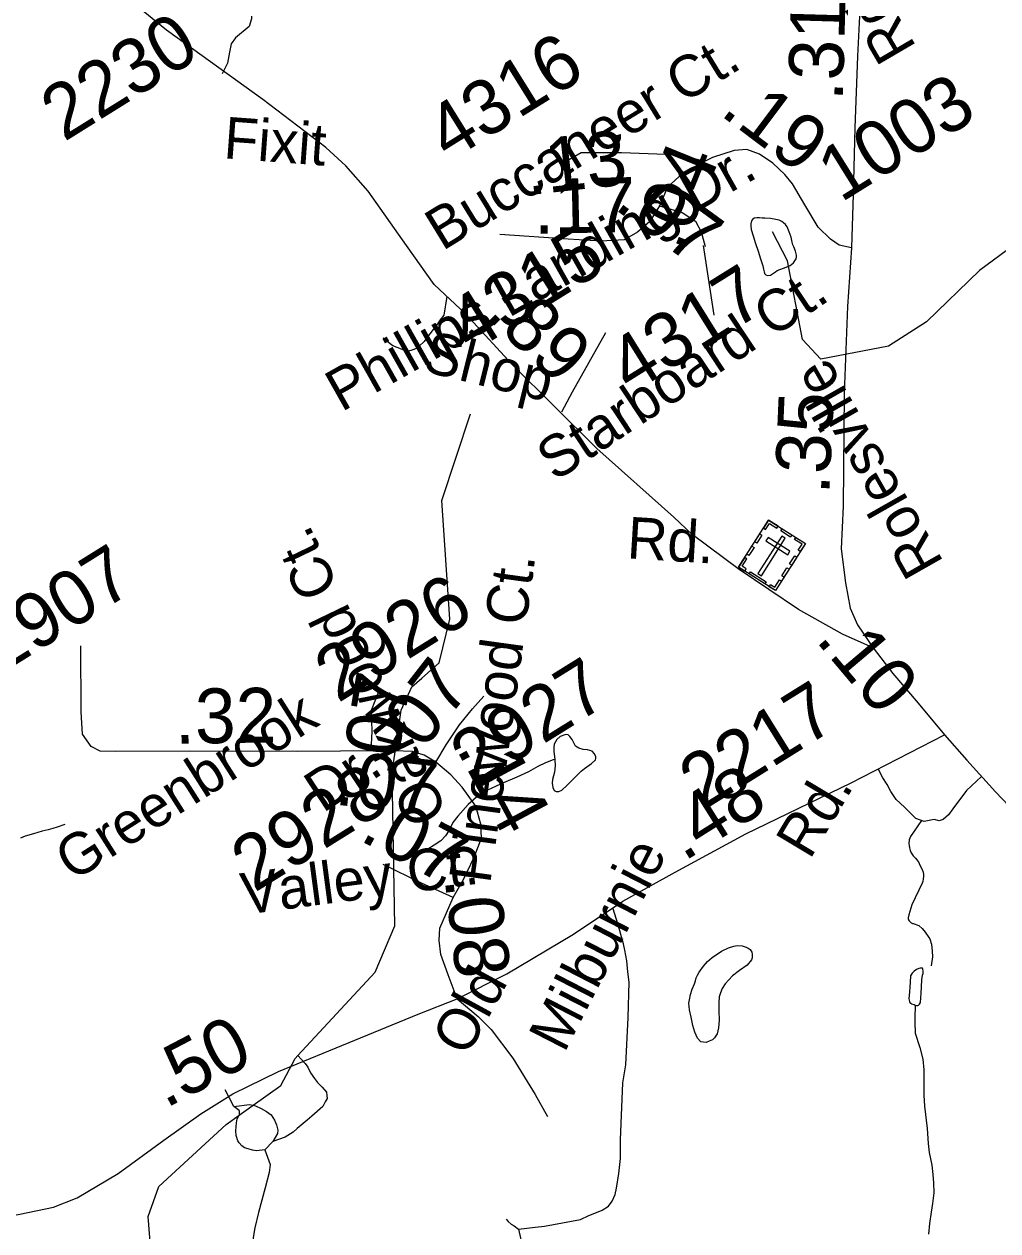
# Model space of a CAD drawing. Extents: x 2001466 to 31450019, y -30647475 to 847247.
# Drawn here: x 2159166 to 2163607, y 769085 to 774589 of the extents above; entities that cross this region are included whole.
import ezdxf

# ---------------------------------------------------------------- set-up
doc = ezdxf.new("R2010")
doc.units = 0
for name, color, linetype in [('Exist Cultural Cemetery CELL', 7, 'Continuous'), ('Exist Hydrographic Creek Single Shore', 7, 'Continuous'), ('Exist Hydrographic Misc Water Feature', 7, 'Continuous'), ('Exist Road Non-System Type 51', 7, 'Continuous'), ('Exist Road Secondary Mileage Hundredths English Label', 7, 'Continuous'), ('Exist Road Secondary Type 51 Attributed', 7, 'Continuous'), ('Exist Road Secondary Type 51 Label', 7, 'Continuous'), ('Exist Road Secondary Type 51 Number Label', 7, 'Continuous')]:
    doc.layers.add(name, color=color, linetype=linetype)

msp = doc.modelspace()

# ---------------------------------------------------------------- linework, layer by layer
at = {"layer": 'Exist Cultural Cemetery CELL'}
for points in [[(2162561.8, 772327), (2162729.6, 772220), (2162592.7, 772005.3), (2162424.9, 772112.3)], [(2162538.5, 772290.5), (2162548, 772284.4), (2162565.3, 772311.5), (2162599.5, 772289.7), (2162605.5, 772299.1), (2162561.8, 772327)], [(2162624.2, 772287.2), (2162667.9, 772259.3), (2162661.8, 772249.7), (2162618.1, 772277.6)], [(2162498.6, 772228), (2162521.9, 772264.5), (2162531.5, 772258.4), (2162508.2, 772221.9)], [(2162637.9, 772243.7), (2162622.2, 772253.7), (2162513.1, 772082.8), (2162528.9, 772072.7)], [(2162559.6, 772247.7), (2162549.5, 772232), (2162648.8, 772168.6), (2162658.8, 772184.4)], [(2162706.4, 772183.4), (2162696.8, 772189.5), (2162714.1, 772216.6), (2162679.9, 772238.4), (2162685.9, 772247.8), (2162729.6, 772219.9)], [(2162462.4, 772171.3), (2162485.7, 772207.8), (2162495.3, 772201.7), (2162472, 772165.2)], [(2162657.4, 772127.9), (2162680.7, 772164.4), (2162690.3, 772158.3), (2162667, 772121.8)], [(2162452.8, 772094.6), (2162458.9, 772104.3), (2162440.4, 772116.1), (2162462.1, 772150.2), (2162452.7, 772156.2), (2162424.8, 772112.4)], [(2162622, 772072.3), (2162645.3, 772108.9), (2162654.9, 772102.7), (2162631.6, 772066.2)], [(2162479.5, 772091.1), (2162551, 772045.5), (2162544.9, 772035.9), (2162473.3, 772081.5)], [(2162564.8, 772023.1), (2162570.9, 772032.8), (2162589.5, 772021), (2162611.2, 772055), (2162620.6, 772049), (2162592.7, 772005.3)]]:
    msp.add_lwpolyline(points, close=True, dxfattribs=at)
at = {"layer": 'Exist Hydrographic Creek Single Shore'}
msp.add_line((2160146.5, 769612.3), (2160210.5, 769658.2), dxfattribs=at)
for points in [[(2166175.1, 772928.7), (2166025.2, 772895.7), (2165876.2, 772767.5), (2165443.3, 772625.5), (2165278.2, 772481.3), (2164737.3, 772262.7), (2164662.3, 772261), (2164587.2, 772321.6), (2164285.2, 772675.6), (2164242.3, 772952), (2164166.2, 773058.5), (2164007.1, 773166.8), (2163948.3, 773299.2), (2163914.2, 773440.9), (2163855.2, 773557), (2163813.1, 773580.8), (2163680.3, 773580.3), (2163523.2, 773465.4), (2163282.3, 773230.8), (2163108.2, 773119.6), (2162800.2, 773060.4), (2162716.3, 773150.7), (2162648.2, 773509.6), (2162580.2, 773642.2)], [(2160979.2, 771606.2), (2161058.3, 771675.6), (2161107.3, 771874.7), (2161071.2, 772416.8), (2161202.2, 772811)], [(2160413.6, 769883.9), (2160766.3, 770264.5), (2160857.3, 770475.8), (2160845.2, 771174.8), (2160885.2, 771459.4), (2160934.2, 771566.6), (2160979.2, 771606.2)], [(2160210.5, 769658.2), (2160336.3, 769748.3), (2160402.3, 769871.7), (2160413.6, 769883.9)], [(2159852.1, 766871.4), (2159965.1, 767544.9), (2160022.1, 767747.1), (2159977.2, 768394.3), (2159918.2, 768585.8), (2159749.2, 768920.6), (2159731.2, 769150.6), (2159780.2, 769287.4), (2160087.1, 769569.8), (2160146.5, 769612.3)]]:
    msp.add_lwpolyline(points, dxfattribs=at)
at = {"layer": 'Exist Hydrographic Misc Water Feature'}
for points in [[(2162601.5, 773464.7), (2162641.1, 773480.6), (2162659.5, 773488.8), (2162675.5, 773501), (2162681, 773509), (2162687, 773519.1), (2162689.2, 773526.8), (2162689.2, 773534.9), (2162684.9, 773553), (2162676.9, 773572.9), (2162672.6, 773582.9), (2162668.5, 773594.9), (2162664.6, 773617), (2162656.2, 773641), (2162646.2, 773664.8), (2162638.2, 773674.5), (2162630.2, 773682.6), (2162622.2, 773688.3), (2162610.1, 773694.6), (2162594.1, 773698.2), (2162570.1, 773702.3), (2162544.1, 773704.2), (2162532.2, 773704), (2162519.7, 773705.9), (2162508.2, 773706), (2162495.9, 773703.8), (2162488.1, 773697.6), (2162484.2, 773691.7), (2162480.1, 773677.7), (2162480.5, 773669.6), (2162482.6, 773651.8), (2162490.8, 773623.8), (2162502.6, 773587.9), (2162514.7, 773554), (2162525.4, 773518), (2162535.3, 773486), (2162537.7, 773471.9), (2162541.2, 773460), (2162543.2, 773451.9), (2162549.6, 773446.2), (2162557.4, 773442.1), (2162569.7, 773444.3), (2162593.7, 773458.6), (2162601.5, 773464.7)], [(2161586.5, 771235.3), (2161588.3, 771205.4), (2161584.4, 771177.6), (2161576.6, 771143.4), (2161574.8, 771127.5), (2161577, 771107.3), (2161583.2, 771093.4), (2161593.2, 771089.4), (2161605.1, 771089.6), (2161618.9, 771095.7), (2161640.8, 771115.9), (2161660.9, 771136), (2161686.3, 771162.1), (2161694.5, 771169.8), (2161706.4, 771182.2), (2161722.4, 771194), (2161754.2, 771216.4), (2161768.4, 771230.5), (2161772, 771232.4), (2161773.9, 771240.6), (2161773.9, 771246.3), (2161767.7, 771260.6), (2161756.3, 771272.4), (2161736, 771278.4), (2161716.3, 771280.1), (2161696, 771286), (2161681.4, 771295.9), (2161671.8, 771314), (2161665.6, 771325.9), (2161655.2, 771339.7), (2161647.2, 771347.8), (2161641.6, 771349.4), (2161631.6, 771347.7), (2161611.5, 771339.4), (2161595.9, 771325.5), (2161583.6, 771305.5), (2161582.2, 771291.5), (2161582.2, 771273.2), (2161586.5, 771235.3)], [(2161586.5, 771235.3), (2161578.5, 771233.2), (2161544.2, 771219.3), (2161508.3, 771202.8), (2161466.5, 771178.7), (2161412.8, 771154.4), (2161352.7, 771128.2), (2161318.9, 771113.9), (2161278.9, 771095.6), (2161229.3, 771063.3), (2161191.7, 771029.3), (2161144, 770976.9), (2161121.8, 770946.9), (2161104.4, 770912.6), (2161088.2, 770886.7), (2161066.5, 770864.4), (2161036.3, 770844.2), (2161006.6, 770826.4), (2160966.8, 770806.1), (2160936.7, 770794), (2160914.9, 770788), (2160890.9, 770779.8), (2160876.8, 770771.4)], [(2159352.2, 770939.1), (2159316.8, 770926.6), (2159296.7, 770920.7), (2159274.7, 770914.3), (2159248.7, 770908.5), (2159208.7, 770896.3), (2159171, 770885.8), (2159148.8, 770875.7)], [(2162237.7, 770251.2), (2162245.5, 770265.4), (2162265.2, 770291.7), (2162283.2, 770313.7), (2162305, 770331.5), (2162346.8, 770360.1), (2162378.8, 770376.3), (2162402.6, 770384.1), (2162418.8, 770386.5), (2162440.9, 770384.4), (2162458.6, 770378.4), (2162469, 770374.4), (2162477, 770368.8), (2162484.6, 770356.6), (2162486.9, 770346.6), (2162487.3, 770330.7), (2162483, 770320.8), (2162463.3, 770296.6), (2162429.4, 770272.5), (2162397.5, 770248.2), (2162363.6, 770211.9), (2162349.9, 770190), (2162341.9, 770170.1), (2162335.9, 770152), (2162334.5, 770125.8), (2162334.5, 770088.1), (2162336.6, 770046), (2162332.7, 770010.1), (2162326.9, 769983.7), (2162315, 769965.7), (2162305.4, 769955.8), (2162291.2, 769949.8), (2162277.5, 769943.8), (2162265.4, 769945.6), (2162253.3, 769947.4), (2162236.9, 769963.3), (2162225, 769991.5), (2162216.8, 770021.1), (2162208.2, 770059.3), (2162200.2, 770093), (2162198.1, 770123.3), (2162200.4, 770139.2), (2162205.9, 770163.1), (2162213.7, 770187.1), (2162223.8, 770211.1), (2162227.9, 770225.1), (2162231.4, 770239.2), (2162237.7, 770251.2)], [(2163229.8, 770115), (2163235.7, 770112.8), (2163241.9, 770113.1), (2163246, 770115), (2163250.1, 770119.2), (2163254, 770127.1), (2163257.4, 770169.2), (2163259.7, 770197.3), (2163261.1, 770229.1), (2163263.2, 770251.1), (2163267.3, 770259), (2163266.9, 770269.2), (2163265.2, 770279.2), (2163263, 770283.2), (2163259.1, 770283), (2163253.1, 770283), (2163246.8, 770281.1), (2163236.7, 770277), (2163225.3, 770269), (2163217, 770260.9), (2163213.2, 770255), (2163209.1, 770248.7), (2163207.6, 770218.9), (2163205.2, 770197), (2163203.7, 770174.9), (2163201.7, 770142.8), (2163203.9, 770130.6), (2163205.8, 770126.7), (2163209.9, 770122.8), (2163213.8, 770121), (2163225.9, 770116.8), (2163229.8, 770115)], [(2163229.8, 770115), (2163228.3, 770054.7), (2163228.7, 770036.9), (2163230.6, 769987.1), (2163251.1, 769921.1), (2163265, 769867.4), (2163269.3, 769819.3), (2163270, 769761.3), (2163270, 769703.2), (2163272.4, 769653.4), (2163285.1, 769551.2), (2163289.6, 769483.6), (2163293.5, 769441.6), (2163306, 769383.8), (2163310.1, 769341.4), (2163314.4, 769303.8), (2163314.9, 769257.5), (2163308.9, 769209.7), (2163303.2, 769169.6), (2163295.4, 769117.7), (2163291.5, 769069.6)]]:
    msp.add_lwpolyline(points, dxfattribs=at)
at = {"layer": 'Exist Road Non-System Type 51'}
for p, q in [((2160123.1, 769652.6), (2160082.3, 769728.1)), ((2160301, 769492.4), (2160263.8, 769455))]:
    msp.add_line(p, q, dxfattribs=at)
for points in [[(2160169.7, 774892.3), (2160204.4, 774640.7), (2160203.7, 774612.7), (2160192.9, 774579), (2160129.6, 774526.6), (2160110.9, 774499), (2160102, 774461.3), (2160092.8, 774411.5), (2160069.6, 774362.1)], [(2161094, 773346.2), (2161080.8, 773261), (2161063, 773240.8), (2161051.2, 773222.6), (2161001.9, 773156), (2160990, 773141.9), (2160968.1, 773119.7), (2160958.4, 773111.5), (2160938.4, 773103.3), (2160914.4, 773095.2), (2160848.2, 773122.4), (2160822, 773142.1), (2160803.7, 773157.9)], [(2161619.2, 772820.8), (2161667.7, 772911.9), (2161819.5, 773182.2)], [(2163233, 770965.2), (2163181.7, 771018), (2163142.9, 771053), (2163119.7, 771089.6), (2163102.7, 771121.3), (2163083.2, 771151.8), (2163061.7, 771192.1)], [(2163533.4, 771157.6), (2163464.5, 771093.2), (2163402.3, 771010.3), (2163382.8, 770982.3), (2163357.3, 770960.4), (2163339, 770955.5), (2163317.1, 770960.4), (2163272, 770951.8), (2163233, 770965.2)], [(2163259.9, 770956), (2163208.9, 770884.2), (2163203.2, 770868.1), (2163201.3, 770852.2), (2163202.3, 770843.2), (2163204.9, 770831.9), (2163207.6, 770819.9), (2163212.4, 770808.6), (2163214.9, 770803.9), (2163221.5, 770796), (2163232.1, 770784.4), (2163237.6, 770777.6), (2163242.4, 770770.5), (2163246.3, 770764.3), (2163250.3, 770756.6), (2163262.6, 770732.7), (2163266.6, 770720.9), (2163268, 770710.6), (2163268.6, 770701.2), (2163267.4, 770690.8), (2163264.5, 770678.1), (2163262, 770670.8), (2163214.3, 770572.1), (2163200.8, 770526), (2163198.9, 770512.1), (2163198.6, 770507.9), (2163199.1, 770504.1), (2163202.6, 770498.8), (2163210.5, 770491.4), (2163212.7, 770490), (2163215.2, 770488.5), (2163218.2, 770487.5), (2163221.2, 770486.4), (2163246.4, 770477.5), (2163248.6, 770476.5), (2163261.9, 770463.6), (2163275.8, 770446.9), (2163293.1, 770422.7), (2163296.7, 770416.7), (2163300.1, 770407), (2163302.4, 770400.6), (2163304.3, 770393.1), (2163307.8, 770360.3), (2163308.9, 770335.2), (2163303.4, 770293.2)], [(2161421.6, 769092.5), (2161497.6, 769102.1), (2161539.7, 769106.4), (2161703.3, 769136.3), (2161741.1, 769154.7), (2161776.9, 769169), (2161803, 769179.2), (2161830.7, 769197.7), (2161848.4, 769219.7), (2161862.2, 769250), (2161867.8, 769279.9), (2161879.2, 769346.1), (2161886.4, 769414.1), (2161885.5, 769500.1), (2161896.7, 769760.2), (2161909.9, 769842.4), (2161921.6, 770058.5), (2161925.9, 770218.6), (2161919.4, 770266.5), (2161914.9, 770316.4), (2161906.5, 770364.4), (2161900.1, 770394.3), (2161887.5, 770436.2), (2161875, 770480), (2161851.9, 770558.8)], [(2161141.1, 770142.9), (2161237.3, 770061.8), (2161296.1, 770003), (2161395, 769873.1), (2161497, 769706.1), (2161552.6, 769607.1)], [(2160413.6, 769883.9), (2160447, 769847.9), (2160459.7, 769831.1), (2160472, 769805.3), (2160490.4, 769779.5), (2160504.5, 769761.6), (2160524.8, 769739.8), (2160545, 769718), (2160547.3, 769702.1), (2160547.4, 769688.1), (2160539.5, 769673.9), (2160527.6, 769651.7), (2160478.1, 769607.3), (2160456.3, 769589), (2160411.5, 769551.3), (2160393.3, 769535.4), (2160369.3, 769519.1), (2160357.2, 769512), (2160301, 769492.4)], [(2160123.1, 769652.6), (2160193.6, 769660.4), (2160210.5, 769658.2)], [(2160146.5, 769612.3), (2160148.1, 769615.7), (2160148.7, 769625.4), (2160148.3, 769629), (2160146.3, 769633.1), (2160123.1, 769652.6)], [(2160210.5, 769658.2), (2160211.3, 769658.1), (2160221.7, 769654.6), (2160247.7, 769642.9), (2160272, 769629.2), (2160292.1, 769613.4), (2160308.4, 769589.4), (2160316.5, 769567.7), (2160322.8, 769543.7), (2160321.3, 769529.2), (2160301, 769492.4)], [(2160263.8, 769455), (2160225.7, 769450.5), (2160207.8, 769452.5), (2160187.7, 769458.3), (2160171.6, 769464), (2160159.6, 769471.9), (2160146.2, 769486.5), (2160141.3, 769495.7), (2160133, 769519.6), (2160130.8, 769541.7), (2160134.4, 769577.6), (2160138.3, 769595.7), (2160146.5, 769612.3)], [(2160263.8, 769455), (2160288.4, 769387.3), (2160282.9, 769351.2), (2160265.7, 769281.1), (2160234.8, 769168.8), (2160217.5, 769098.5), (2160210, 769054.5), (2160206.4, 769016.4), (2160202.9, 768978.5), (2160199, 768948.3), (2160193.5, 768912.3), (2160191.8, 768886.3), (2160186.1, 768852.2), (2160182.3, 768842.1), (2160146.3, 768804.8)], [(2161364.8, 769137.4), (2161373.3, 769126.8), (2161387.5, 769115), (2161401.5, 769107.1), (2161421.6, 769092.5)], [(2161421.6, 769092.5), (2161432.1, 769044.7), (2161435.2, 769007.5), (2161429, 768964.2), (2161432.1, 768896.2), (2161429, 768806.5), (2161425.9, 768766.3), (2161422.8, 768726), (2161413.5, 768549.7), (2161410.4, 768487.8), (2161407.3, 768370.3), (2161399.1, 768201), (2161385.8, 768144.9), (2161332.3, 767908.2), (2161314.9, 767858.2), (2161302.2, 767835.1), (2161289.9, 767801.1), (2161286.8, 767696.5)]]:
    msp.add_lwpolyline(points, dxfattribs=at)
at = {"layer": 'Exist Road Secondary Type 51 Attributed'}
for points in [[(2163018.8, 775205.6), (2162994.8, 775036), (2162986.9, 774840.2), (2162967.5, 774443.3), (2162955.5, 774115.6), (2162947.1, 773814), (2162939.3, 773569)], [(2163038.1, 771744.1), (2162899.4, 771805.9), (2162698.5, 771919), (2162427.5, 772102.2), (2162212.5, 772261.4), (2162128.7, 772339.9), (2161777.7, 772653), (2161392.1, 773037.3), (2161180.7, 773265.6), (2161035.8, 773401.7), (2160910.2, 773579.7), (2160735, 773826.8), (2160633.5, 773943), (2160542.4, 774025.8), (2160255.2, 774245.7), (2159815.7, 774561.9), (2159585.5, 774750.4), (2159530, 774822.6)], [(2162268.6, 773962.7), (2162191.7, 773983.6), (2162093.3, 773995.1), (2161890.3, 774001.4), (2161706.1, 774002.5), (2161620.3, 773951.2)], [(2162939.3, 773569), (2162883.3, 773581.5), (2162843.5, 773607.7), (2162788.1, 773663.2), (2162727.4, 773764.8), (2162670.9, 773860.1), (2162635.8, 773904), (2162580.4, 773955.4), (2162520.7, 773996.2), (2162462.1, 774017.1), (2162404.6, 774012.9), (2162306.2, 773981.5), (2162268.6, 773962.7)], [(2162268.6, 773962.7), (2162170.2, 773909.3), (2162101.1, 773845.4), (2162063.5, 773760.6)], [(2162063.5, 773760.6), (2162019.5, 773688.3), (2161963, 773640.2), (2161902.3, 773605.6), (2161797.7, 773599.3), (2161648.1, 773608.8), (2161335.7, 773629.7)], [(2162063.5, 773760.6), (2162168.1, 773729.2), (2162227.8, 773690.4), (2162253.9, 773641.2), (2162271.7, 773574.2)], [(2162939.3, 773569), (2162921.5, 773300.9), (2162906.9, 772905.1), (2162901.6, 772389.9), (2162893.3, 772195.1), (2162912.1, 772040.2), (2162933, 771925), (2162966.5, 771849.6), (2163038.1, 771744.1)], [(2160748.2, 771273.8), (2160609.6, 771272.7), (2160410.8, 771270.7), (2159919.5, 771272.7), (2159581, 771271.7), (2159513, 771272.7), (2159471.1, 771293.7), (2159432.4, 771350.2), (2159426.1, 771452.9), (2159424.6, 771753.4)], [(2163038.1, 771744.1), (2163128, 771627.8), (2163243.7, 771491.7), (2163363.7, 771348.1)], [(2160748.2, 771273.8), (2160752.9, 771362.8), (2160750.8, 771460.2), (2160784.3, 771545)], [(2161043.8, 771222.5), (2161090.4, 771301), (2161152.1, 771393.2), (2161210.7, 771466.5), (2161263, 771524.1)], [(2161141.1, 770142.9), (2161367.2, 770257), (2161671.1, 770438.2), (2161897.2, 770589), (2162135.2, 770720.9), (2162457.5, 770895.8), (2162938.3, 771128.2), (2163363.7, 771348.1)], [(2163363.7, 771348.1), (2163466, 771232), (2163596.8, 771087.5), (2163690, 770990.1), (2163875.7, 770825.8), (2164004.4, 770714.8), (2164075.5, 770651.9), (2164217.9, 770565), (2164491.1, 770398.4)], [(2161043.8, 771222.5), (2160991, 771254.9), (2160936.6, 771270.7), (2160853.9, 771274.8), (2160748.2, 771273.8)], [(2161123.4, 770604.7), (2161172, 770690.5), (2161219.1, 770790), (2161252.6, 770875.9), (2161249.4, 770939.8), (2161225.9, 771021.4), (2161164.2, 771108.3), (2161111.8, 771164.9), (2161043.8, 771222.5)], [(2161123.4, 770604.7), (2160977.9, 770670.6), (2160804.2, 770755.5)], [(2161141.1, 770142.9), (2161099.8, 770252.8), (2161066.3, 770346), (2161059, 770409.9), (2161062.1, 770465.4), (2161123.4, 770604.7)], [(2158729.2, 769091.6), (2158959.4, 769126.1), (2159146.7, 769160.7), (2159300, 769193.2), (2159407.8, 769235), (2159594.1, 769346), (2159803.3, 769498.9), (2159971.3, 769619.3), (2160117.8, 769710.4), (2160326, 769811), (2160675, 769954.4), (2160963.8, 770072.7), (2161141.1, 770142.9)]]:
    msp.add_lwpolyline(points, dxfattribs=at)
at = {"layer": 'Exist Road Secondary Type 51 Number Label'}
msp.add_line((2162262.8, 773578.9), (2162311.6, 773261.3), dxfattribs=at)

# ---------------------------------------------------------------- texts
at = {"layer": 'Exist Road Secondary Mileage Hundredths English Label'}
for s, rotation, p in [('.31', 88.3772, (2162899.6, 774237)), ('.19', 323.0796, (2162334.4, 774178.5)), ('.13', 6.3432, (2161463.1, 773808.5)), ('.04', 67.9246, (2162164.6, 773546.5)), ('.17', 1.246, (2161491.9, 773631.9)), ('.07', 323.8295, (2161851.3, 773751.1)), ('.89', 315.733, (2161266.2, 773258.4)), ('.35', 87.5501, (2162838.4, 772441.4)), ('.10', 310.1524, (2162772, 771779.3)), ('.07', 52.0744, (2160928.8, 771198.9)), ('.07', 80.5073, (2160855.1, 771147.4)), ('.32', 0.7436, (2159853.5, 771306.7)), ('.07', 353.8156, (2160577.6, 771029.8)), ('.14', 298.2086, (2161135.2, 771283.6)), ('.48', 32.1024, (2162175.4, 770767.2)), ('.07', 332.2447, (2160689.6, 770869.1)), ('.08', 276.7768, (2161083.6, 770689.5)), ('.50', 27.5619, (2159810.3, 769641.6))]:
    msp.add_text(s, height=250, rotation=rotation, dxfattribs=at).set_placement(p)
at = {"layer": 'Exist Road Secondary Type 51 Label'}
for s, rotation, p in [('Rd.', 120.2953, (2163238.6, 774483.3)), ('Buccaneer Ct.', 31.4723, (2161073.6, 773552.3)), ('Fixit', 355.7975, (2160072.2, 773977.6)), ('Phillips Landing Dr.', 29.4273, (2160613.1, 772817.8)), ('Starboard Ct.', 33.4996, (2161587.3, 772500.1)), ('Shop', 346.0745, (2160976.6, 773008.3)), ('Rolesville', 119.5793, (2163363, 772133.1)), ('Rd.', 356.5001, (2161912.5, 772152.7)), ('Oakwood Ct.', 115.7472, (2161100.9, 770990.6)), ('Pinewood Ct.', 82.1249, (2161291.4, 770664.9)), ('Greenbrook', 32.4344, (2159388.1, 770675.4)), ('Dr.', 33.5099, (2160528.5, 770988.5)), ('Rd.', 59.0666, (2162749.4, 770774.2)), ('Milburnie', 62.7962, (2161629.7, 769892.2)), ('Valley Ct.', 7.5713, (2160168.7, 770526.2)), ('Old', 61.3182, (2161184.9, 769873.5))]:
    msp.add_text(s, height=190, rotation=rotation, dxfattribs=at).set_placement(p)
at = {"layer": 'Exist Road Secondary Type 51 Number Label'}
for s, p in [('2230', (2159347.9, 774050.3)), ('4316', (2161104, 773959.3)), ('1003', (2162891.2, 773772.8)), ('4315', (2161202.7, 773084.6)), ('4317', (2161933.2, 772898.6)), ('2907', (2159055.4, 771621.7)), ('2926', (2160596.9, 771490.4)), ('2927', (2161216.3, 771106.1)), ('2217', (2162259.8, 770998.6)), ('2928', (2160216.2, 770625.7))]:
    msp.add_text(s, height=250, rotation=31.918, dxfattribs=at).set_placement(p)

doc.saveas('drawing.dxf')
